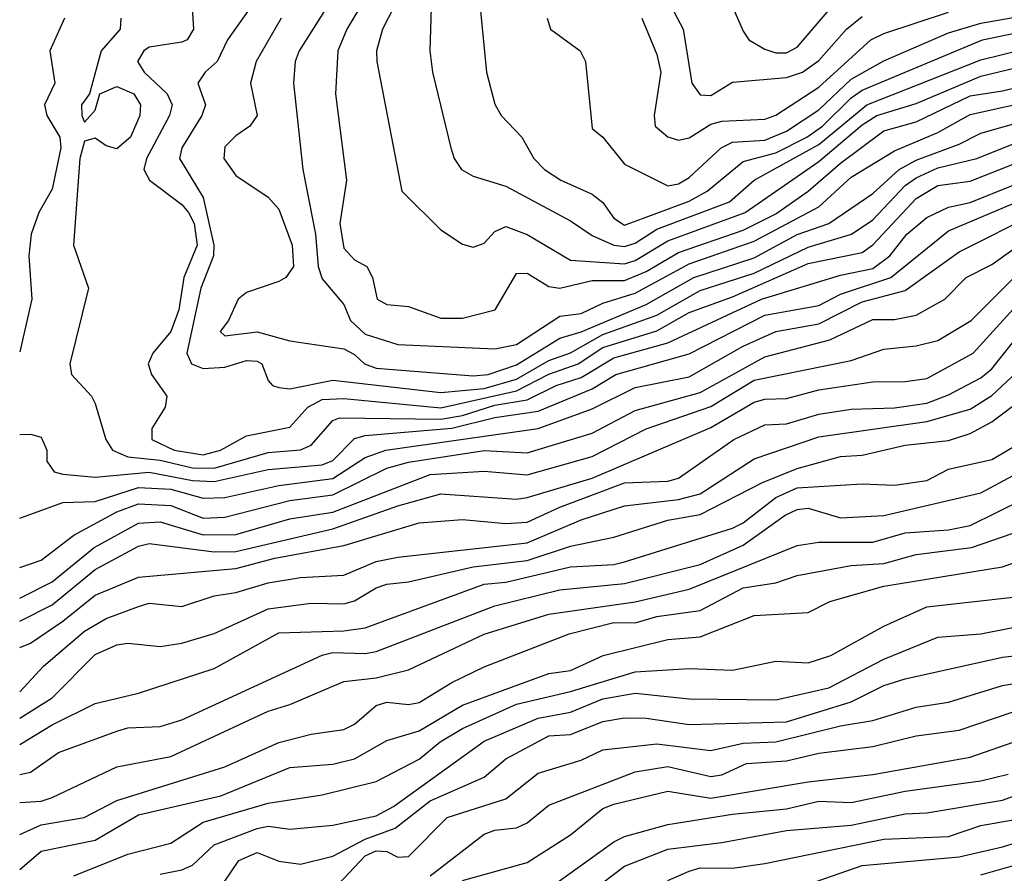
# Model space of a CAD drawing. Header units: metres. Extents: x -51132 to -49532, y -231222 to -229437.
# Tile 340 of 656: x -51132 to -51086, y -229551 to -229512. Entities that reach past the tile are written whole.
import ezdxf

# ---------------------------------------------------------------- set-up
doc = ezdxf.new("R2010")
doc.units = ezdxf.units.M
for name, color, linetype in [('CONTOUR_HALF', 8, 'Continuous'), ('CONTOUR_INDEX', 1, 'Continuous'), ('CONTOUR_INTER', 3, 'Continuous')]:
    doc.layers.add(name, color=color, linetype=linetype)

msp = doc.modelspace()

# ---------------------------------------------------------------- linework, layer by layer
at = {"layer": 'CONTOUR_HALF'}
for points, elevation in [([(-51119.489, -229509.259), (-51121.964, -229512.759), (-51122.435, -229513.759), (-51123, -229514.259), (-51123.327, -229514.759), (-51122.979, -229515.759), (-51123.145, -229516.259), (-51124.071, -229517.759), (-51124.179, -229518.259), (-51123.08, -229520.05), (-51122.588, -229522.259), (-51122.614, -229522.759), (-51123.189, -229524.259), (-51123.843, -229527.259), (-51123.632, -229527.759), (-51123.08, -229527.972), (-51122.08, -229527.906), (-51121.08, -229527.609), (-51120.58, -229527.629), (-51120.375, -229527.759), (-51120.08, -229528.532), (-51119.878, -229528.759), (-51119.58, -229528.851), (-51119.08, -229528.909), (-51117.08, -229528.521), (-51112.08, -229529.088), (-51110.08, -229528.905), (-51108.58, -229528.476), (-51107.08, -229527.601), (-51106.08, -229527.245), (-51104.58, -229526.396), (-51102.08, -229525.5), (-51100.08, -229524.366), (-51097.58, -229523.568), (-51095.08, -229522.36), (-51093.067, -229521.759), (-51092.08, -229521.086), (-51090.58, -229519.503), (-51090.08, -229519.147), (-51089.08, -229518.686), (-51087.272, -229518.259), (-51085.08, -229517.37)], 45.5), ([(-51116.08, -229509.203), (-51118.638, -229513.259), (-51118.826, -229513.759), (-51118.901, -229514.759), (-51118.478, -229518.759), (-51117.888, -229521.759), (-51117.758, -229523.259), (-51117.58, -229523.821), (-51116.58, -229525.012), (-51116.261, -229525.759), (-51115.58, -229526.392), (-51114.08, -229526.864), (-51109.58, -229527.071), (-51108.58, -229526.857), (-51106.58, -229525.552), (-51105.58, -229525.432), (-51104.58, -229524.949), (-51103.08, -229524.486), (-51100.58, -229523.135), (-51097.58, -229522.08), (-51094.58, -229520.494), (-51093.08, -229519.118), (-51091.08, -229517.897), (-51089.08, -229517.053), (-51087.58, -229516.219), (-51078.58, -229514.218)], 44.5), ([(-51113.243, -229509.259), (-51114.788, -229512.259), (-51115.065, -229513.259), (-51115.053, -229513.759), (-51113.889, -229519.759), (-51112.08, -229521.559), (-51111.08, -229522.223), (-51110.58, -229522.357), (-51110.08, -229522.177), (-51109.58, -229521.63), (-51109.08, -229521.404), (-51108.08, -229521.773), (-51106.08, -229522.957), (-51103.58, -229523.126), (-51103.08, -229522.968), (-51101.58, -229522.068), (-51098, -229520.759), (-51094.58, -229518.388), (-51092.58, -229516.689), (-51091.902, -229516.259), (-51090.08, -229515.708), (-51087.08, -229514.432), (-51079.58, -229512.632)], 43.5), ([(-51099.207, -229509.759), (-51098.08, -229512.352), (-51097.824, -229512.759), (-51097.08, -229513.191), (-51096.58, -229513.359), (-51096.08, -229513.355), (-51095.58, -229513.093), (-51094.009, -229511.259)], 40.5), ([(-51110.258, -229511.259), (-51109.974, -229514.259), (-51109.58, -229515.736), (-51109.286, -229516.259), (-51108.334, -229517.259), (-51107.78, -229518.259), (-51107.28, -229518.759), (-51106.528, -229519.259), (-51105.08, -229519.9), (-51104.58, -229520.285), (-51104.08, -229521.02), (-51103.58, -229521.344), (-51100.58, -229520.225), (-51099.758, -229519.759), (-51098.08, -229518.39), (-51096.58, -229517.984), (-51095.132, -229517.259), (-51094.407, -229516.759), (-51093.08, -229515.437), (-51092.58, -229515.095), (-51087.004, -229512.759), (-51085.08, -229512.363)], 42.5), ([(-51126.899, -229511.759), (-51126.932, -229512.259), (-51127.81, -229513.259), (-51128.347, -229515.259), (-51128.717, -229515.759), (-51128.702, -229516.259), (-51128.58, -229516.563), (-51128.08, -229516.018), (-51127.872, -229515.259), (-51127.08, -229514.922), (-51126.299, -229515.259), (-51125.991, -229515.759), (-51126.018, -229516.259), (-51126.444, -229517.259), (-51127.08, -229517.808), (-51127.58, -229517.669), (-51128.08, -229517.306), (-51128.58, -229517.456), (-51128.801, -229518.259), (-51129.086, -229522.259), (-51128.399, -229524.259), (-51129.258, -229527.759), (-51129.186, -229528.259), (-51128.25, -229529.259), (-51128.08, -229529.591), (-51127.599, -229531.259), (-51127.286, -229531.759), (-51126.58, -229532.062), (-51125.08, -229532.214), (-51123.58, -229532.579), (-51122.58, -229532.59), (-51120.08, -229531.868), (-51118.58, -229531.747), (-51118.08, -229531.531), (-51117.08, -229530.376), (-51116.773, -229530.259), (-51112.08, -229530.327), (-51111.08, -229530.159), (-51109.58, -229529.677), (-51108.08, -229529.426), (-51106.748, -229528.759), (-51105.58, -229528.393), (-51104.08, -229527.479), (-51101.58, -229526.783), (-51097.243, -229524.759), (-51093.58, -229523.657), (-51092.08, -229523.342), (-51091.304, -229522.759), (-51090.514, -229521.759), (-51089.58, -229520.98), (-51088.58, -229520.499), (-51087.58, -229520.286), (-51085.58, -229519.487)], 46.5), ([(-51102.778, -229511.759), (-51102.08, -229513.433), (-51101.9, -229514.259), (-51102.2, -229516.259), (-51102.166, -229516.759), (-51101.58, -229517.242), (-51101.08, -229517.406), (-51100.58, -229517.3), (-51099.58, -229516.656), (-51099.08, -229516.528), (-51097.08, -229516.431), (-51096.58, -229516.241), (-51094.58, -229514.952), (-51092.174, -229512.759), (-51091.58, -229512.459), (-51088.58, -229511.474)], 41.5), ([(-51131.58, -229534.904), (-51129.58, -229534.185), (-51128.08, -229534.134), (-51126.08, -229533.486), (-51124.58, -229533.558), (-51123.08, -229533.978), (-51122.08, -229533.949), (-51119.58, -229533.4), (-51117.08, -229533.068), (-51115.58, -229532.102), (-51114.631, -229531.759), (-51107.58, -229530.749), (-51105.08, -229529.839), (-51103.08, -229528.861), (-51100.58, -229528.366), (-51098.08, -229526.934), (-51096.58, -229526.267), (-51094.58, -229525.914), (-51092.58, -229524.89), (-51090.58, -229524.361), (-51088.08, -229522.572), (-51084.463, -229520.759)], 47.5), ([(-51131.58, -229538.617), (-51130.08, -229537.851), (-51128.126, -229536.259), (-51126.08, -229535.137), (-51125.08, -229535.081), (-51123.08, -229535.677), (-51121.58, -229535.667), (-51119.08, -229534.939), (-51117.08, -229534.62), (-51112.58, -229532.877), (-51110.08, -229532.726), (-51108.08, -229532.906), (-51105.08, -229532.05), (-51102.58, -229530.761), (-51099.58, -229529.732), (-51097.58, -229528.518), (-51093.08, -229527.603), (-51091.58, -229527.086), (-51090.08, -229526.929), (-51089.08, -229526.677), (-51087.528, -229525.759), (-51085.08, -229523.291)], 48.5), ([(-51131.58, -229540.895), (-51131.08, -229540.697), (-51129.58, -229539.677), (-51128.08, -229538.473), (-51126.08, -229537.638), (-51121.58, -229537.236), (-51119.776, -229536.759), (-51116.58, -229536.166), (-51113.08, -229535.116), (-51111.08, -229534.971), (-51109.08, -229535.152), (-51108.08, -229535.085), (-51106.58, -229534.392), (-51103.58, -229533.264), (-51101.58, -229533.194), (-51101.08, -229533.054), (-51098.515, -229531.259), (-51097.08, -229530.582), (-51096.08, -229530.541), (-51094.58, -229530.091), (-51093.08, -229529.858), (-51091.08, -229529.804), (-51089.58, -229529.573), (-51088.58, -229529.199), (-51087.08, -229528.407), (-51086.58, -229527.986), (-51085.198, -229526.259)], 49.5), ([(-51131.58, -229544.163), (-51130.08, -229543.221), (-51128.08, -229541.222), (-51127.08, -229540.771), (-51126.58, -229540.694), (-51125.08, -229540.849), (-51124.08, -229540.694), (-51122.58, -229540.252), (-51120.08, -229539.097), (-51118.08, -229538.835), (-51116.58, -229538.875), (-51116.08, -229538.738), (-51115.08, -229538.124), (-51114.58, -229537.955), (-51113.58, -229537.85), (-51110.58, -229537.151), (-51108.08, -229536.859), (-51106.08, -229536.201), (-51104.08, -229535.782), (-51101.58, -229534.994), (-51100.08, -229534.739), (-51097.197, -229533.259), (-51095.58, -229532.604), (-51093.58, -229532.049), (-51092.58, -229531.982), (-51090.58, -229531.523), (-51088.58, -229531.302), (-51087.58, -229530.984), (-51086.58, -229530.448), (-51085.08, -229529.317)], 50.5), ([(-51131.58, -229546.781), (-51131.08, -229546.673), (-51129.79, -229545.759), (-51127.08, -229544.77), (-51126.58, -229544.615), (-51125.08, -229544.554), (-51124.08, -229544.236), (-51117.58, -229541.246), (-51117.08, -229541.131), (-51115.58, -229541.175), (-51115.08, -229541.077), (-51109.58, -229538.966), (-51106.58, -229538.228), (-51103.58, -229537.932), (-51100.08, -229537.044), (-51098.08, -229536.161), (-51096.136, -229534.759), (-51095.58, -229534.51), (-51095.08, -229534.442), (-51093.58, -229534.885), (-51091.58, -229534.789), (-51087.08, -229533.73), (-51085.58, -229532.926)], 51.5), ([(-51131.58, -229549.558), (-51130.58, -229549.109), (-51128.593, -229548.759), (-51127.08, -229547.984), (-51122.08, -229546.418), (-51119.58, -229545.285), (-51118.08, -229544.901), (-51116.58, -229544.688), (-51116.08, -229544.451), (-51115.08, -229543.577), (-51114.58, -229543.422), (-51113.58, -229543.526), (-51113.08, -229543.445), (-51111.58, -229542.507), (-51110.08, -229541.792), (-51106.147, -229540.259), (-51104.08, -229539.739), (-51103.08, -229539.752), (-51102.08, -229539.458), (-51100.08, -229539.182), (-51098.08, -229538.128), (-51096.58, -229537.897), (-51095.58, -229537.561), (-51093.08, -229537.095), (-51091.58, -229537.011), (-51090.08, -229536.594), (-51087.514, -229536.259), (-51085.58, -229535.6)], 52.5), ([(-51129.08, -229551.473), (-51126.58, -229550.464), (-51124.58, -229549.947), (-51123.08, -229548.987), (-51120.08, -229548.104), (-51117.58, -229547.71), (-51115.08, -229547.096), (-51113.08, -229546.062), (-51112.117, -229545.259), (-51111.08, -229544.647), (-51108.58, -229543.525), (-51106.08, -229542.938), (-51103.08, -229542.02), (-51100.58, -229541.86), (-51098.58, -229541.938), (-51096.58, -229541.521), (-51095.08, -229541.597), (-51094.034, -229541.259), (-51091.58, -229539.907), (-51089.58, -229539.01), (-51085.58, -229538.556)], 53.5), ([(-51122.122, -229551.759), (-51121.433, -229550.759), (-51120.58, -229550.384), (-51119.58, -229550.794), (-51118.58, -229550.925), (-51117.08, -229550.555), (-51115.58, -229549.762), (-51114.193, -229549.259), (-51112.58, -229547.986), (-51110.08, -229546.896), (-51109.08, -229546.055), (-51107.08, -229544.988), (-51106.08, -229544.921), (-51104.58, -229544.315), (-51103.58, -229544.152), (-51102.58, -229544.16), (-51100.58, -229544.465), (-51096.08, -229544.33), (-51093.08, -229543.414), (-51091.58, -229542.655), (-51090.58, -229542.352), (-51086.08, -229541.334), (-51084.08, -229541.116)], 54.5), ([(-51112.58, -229551.459), (-51110.08, -229549.539), (-51109.58, -229549.347), (-51108.58, -229549.245), (-51108.08, -229549.013), (-51107.08, -229548.188), (-51103.08, -229546.644), (-51101.58, -229546.405), (-51099.58, -229546.874), (-51099.08, -229546.789), (-51097.938, -229546.259), (-51096.08, -229546.139), (-51094.58, -229545.785), (-51092.08, -229545.478), (-51090.08, -229544.987), (-51088.08, -229544.718), (-51085.58, -229543.867)], 55.5), ([(-51107.08, -229552.047), (-51104.08, -229549.892), (-51103.58, -229549.647), (-51101.58, -229549.094), (-51098.58, -229548.615), (-51096.08, -229548.357), (-51094.58, -229548.004), (-51093.08, -229548.071), (-51090.58, -229547.541), (-51087.08, -229547.069), (-51085.82, -229546.759)], 56.5), ([(-51101.58, -229551.68), (-51100.58, -229551.244), (-51100.08, -229551.095), (-51098.58, -229551.107), (-51097.08, -229550.891), (-51091.58, -229549.765), (-51088.58, -229549.645), (-51087.08, -229549.128), (-51085.58, -229548.876)], 57.5), ([(-51087.08, -229551.419), (-51081.58, -229549.844)], 58.5)]:
    msp.add_lwpolyline(points, dxfattribs=dict(at, elevation=elevation))
at = {"layer": 'CONTOUR_INDEX'}
for points, elevation in [([(-51119.47, -229511.759), (-51120.631, -229513.759), (-51120.899, -229514.759), (-51120.593, -229516.259), (-51120.923, -229516.759), (-51121.58, -229517.196), (-51122.08, -229517.715), (-51122.129, -229518.259), (-51121.58, -229519.034), (-51120.08, -229520.042), (-51119.58, -229520.597), (-51118.96, -229522.259), (-51118.91, -229523.259), (-51119.255, -229523.759), (-51119.58, -229523.954), (-51121.08, -229524.452), (-51121.47, -229524.759), (-51121.921, -229525.759), (-51122.293, -229526.259), (-51122.08, -229526.456), (-51120.58, -229526.277), (-51119.08, -229526.696), (-51116.58, -229527.07), (-51116.08, -229527.327), (-51115.611, -229527.759), (-51115.08, -229527.966), (-51110.58, -229528.309), (-51109.894, -229528.259), (-51108.58, -229527.8), (-51106.58, -229526.574), (-51105.58, -229526.283), (-51102.58, -229525.017), (-51100.366, -229523.759), (-51097.58, -229522.848), (-51095.58, -229521.775), (-51094.115, -229521.259), (-51092.08, -229519.865), (-51090.858, -229518.759), (-51090.08, -229518.327), (-51088.08, -229517.595), (-51087.08, -229517.083), (-51084.58, -229516.365)], 45), ([(-51131.58, -229542.945), (-51130.481, -229541.759), (-51128.58, -229540.145), (-51127.58, -229539.544), (-51126.08, -229538.994), (-51125.58, -229538.845), (-51124.08, -229539.001), (-51122.58, -229538.502), (-51121.58, -229538.353), (-51120.08, -229537.892), (-51118.58, -229537.657), (-51116.58, -229537.539), (-51115.08, -229536.912), (-51114.08, -229536.704), (-51108.08, -229536.04), (-51105.58, -229534.982), (-51103.58, -229534.33), (-51101.08, -229534.036), (-51100.08, -229533.782), (-51097.58, -229532.157), (-51094.58, -229531.139), (-51089.58, -229530.426), (-51087.58, -229529.861), (-51086.58, -229529.23), (-51083.58, -229526.428)], 50), ([(-51117.08, -229552.134), (-51115.58, -229550.544), (-51115.08, -229550.308), (-51114.58, -229550.332), (-51114.08, -229550.595), (-51113.58, -229550.569), (-51111.786, -229548.759), (-51109.08, -229547.907), (-51107.58, -229546.711), (-51105.58, -229546.117), (-51104.58, -229545.629), (-51102.08, -229545.35), (-51099.58, -229545.665), (-51098.08, -229545.323), (-51096.58, -229545.262), (-51093.58, -229544.519), (-51092.08, -229544.27), (-51090.08, -229543.663), (-51088.58, -229543.419), (-51086.08, -229542.655), (-51083.58, -229542.238)], 55)]:
    msp.add_lwpolyline(points, dxfattribs=dict(at, elevation=elevation))
at = {"layer": 'CONTOUR_INTER'}
for points, elevation in [([(-51114.638, -229509.259), (-51116.43, -229512.259), (-51116.853, -229513.259), (-51116.962, -229515.259), (-51116.446, -229519.259), (-51116.766, -229521.259), (-51116.58, -229522.396), (-51116.08, -229522.951), (-51115.508, -229523.259), (-51115.246, -229523.759), (-51115.035, -229524.759), (-51114.58, -229525.008), (-51113.58, -229525.107), (-51112.08, -229525.652), (-51111.08, -229525.642), (-51109.565, -229525.259), (-51108.58, -229523.584), (-51108.08, -229523.567), (-51107.08, -229524.181), (-51106.58, -229524.263), (-51105.08, -229523.899), (-51103.58, -229523.893), (-51102.58, -229523.491), (-51101.08, -229522.611), (-51098.08, -229521.577), (-51096.58, -229520.807), (-51095.08, -229519.771), (-51093.58, -229518.468), (-51091.58, -229516.969), (-51090.08, -229516.556), (-51087.58, -229515.353), (-51086.08, -229515.126), (-51079.08, -229513.41)], 44), ([(-51101.58, -229510.901), (-51100.864, -229512.259), (-51100.463, -229514.759), (-51100.08, -229515.309), (-51099.58, -229515.333), (-51098.58, -229514.723), (-51096.08, -229514.495), (-51095.344, -229514.259), (-51094.58, -229513.712), (-51093.307, -229512.259), (-51092.58, -229511.674)], 41), ([(-51123.589, -229511.259), (-51123.539, -229512.259), (-51123.826, -229512.759), (-51124.08, -229512.868), (-51125.58, -229513.103), (-51125.826, -229513.259), (-51126.134, -229513.759), (-51125.815, -229514.259), (-51124.749, -229515.259), (-51124.523, -229515.759), (-51124.648, -229516.259), (-51125.707, -229518.259), (-51125.834, -229518.759), (-51125.577, -229519.259), (-51124.08, -229520.376), (-51123.771, -229520.759), (-51123.506, -229521.259), (-51123.366, -229522.259), (-51123.98, -229523.759), (-51124.206, -229525.259), (-51124.579, -229526.259), (-51125.422, -229527.259), (-51125.635, -229527.759), (-51125.478, -229528.259), (-51124.767, -229529.259), (-51124.853, -229529.759), (-51125.467, -229530.759), (-51125.456, -229531.259), (-51124.432, -229531.759), (-51123.08, -229531.977), (-51122.28, -229531.759), (-51121.08, -229531.091), (-51119.08, -229530.694), (-51118.235, -229529.759), (-51117.58, -229529.408), (-51116.58, -229529.361), (-51112.08, -229529.794), (-51108.58, -229529.011), (-51107.08, -229528.234), (-51105.724, -229527.759), (-51104.58, -229527), (-51102.08, -229526.232), (-51100.58, -229525.378), (-51098.58, -229524.661), (-51095.08, -229523.117), (-51092.58, -229522.598), (-51092.08, -229522.243), (-51090.08, -229520.109), (-51089.08, -229519.506), (-51087.58, -229519.296), (-51085.58, -229518.514)], 46), ([(-51112.537, -229511.259), (-51112.599, -229513.259), (-51112.469, -229514.259), (-51111.624, -229517.759), (-51111.469, -229518.259), (-51111.133, -229518.759), (-51110.58, -229519.077), (-51109.08, -229519.533), (-51106.08, -229521.136), (-51105.08, -229521.822), (-51104.08, -229522.264), (-51103.58, -229522.33), (-51103.08, -229522.166), (-51102.08, -229521.517), (-51098.723, -229520.259), (-51097.58, -229519.258), (-51094.58, -229517.61), (-51092.364, -229515.759), (-51087.08, -229513.683), (-51085.08, -229513.195)], 43), ([(-51129.511, -229511.759), (-51130.192, -229513.259), (-51129.957, -229514.759), (-51130.426, -229515.759), (-51130.329, -229516.259), (-51129.728, -229517.259), (-51129.683, -229517.759), (-51130.08, -229519.669), (-51130.691, -229520.759), (-51131.049, -229521.759), (-51131.161, -229522.759), (-51131.019, -229524.759), (-51131.58, -229527.203)], 47), ([(-51107.166, -229511.759), (-51107.006, -229512.259), (-51105.64, -229513.259), (-51105.385, -229513.759), (-51105.08, -229516.862), (-51104.58, -229517.264), (-51103.58, -229518.513), (-51101.58, -229519.517), (-51101.08, -229519.425), (-51100.58, -229519.126), (-51099.108, -229517.759), (-51098.58, -229517.501), (-51097.08, -229517.404), (-51096.08, -229516.98), (-51094.58, -229516.003), (-51093.08, -229514.576), (-51091.58, -229513.728), (-51088.58, -229512.439), (-51087.08, -229511.989), (-51085.58, -229511.724)], 42), ([(-51131.58, -229531.034), (-51131.08, -229531.009), (-51130.58, -229531.157), (-51130.325, -229531.759), (-51130.322, -229532.259), (-51129.98, -229532.759), (-51129.58, -229532.874), (-51128.08, -229532.999), (-51125.58, -229532.781), (-51123.58, -229533.16), (-51122.58, -229533.212), (-51120.08, -229532.655), (-51117.58, -229532.431), (-51117.08, -229532.236), (-51116.08, -229531.21), (-51115.58, -229531.077), (-51111.58, -229530.745), (-51109.58, -229530.251), (-51107.58, -229529.946), (-51105.08, -229528.92), (-51103.978, -229528.259), (-51100.58, -229527.289), (-51097.08, -229525.51), (-51094.58, -229525.058), (-51093.58, -229524.532), (-51091.257, -229523.759), (-51088.58, -229521.605), (-51085.58, -229520.33)], 47), ([(-51131.58, -229537.186), (-51130.58, -229536.853), (-51129.08, -229535.699), (-51127.08, -229534.607), (-51126.08, -229534.234), (-51124.58, -229534.317), (-51123.08, -229534.901), (-51122.08, -229534.864), (-51119.08, -229534.094), (-51117.08, -229533.831), (-51114.58, -229532.588), (-51113.58, -229532.307), (-51110.08, -229531.776), (-51108.08, -229531.882), (-51105.08, -229530.966), (-51103.08, -229529.923), (-51100.08, -229529.082), (-51097.08, -229527.435), (-51094.08, -229526.652), (-51092.08, -229525.711), (-51091.08, -229525.713), (-51090.08, -229525.513), (-51088.75, -229524.759), (-51087.761, -229523.759), (-51086.58, -229523.155), (-51084.58, -229521.737)], 48), ([(-51131.58, -229539.674), (-51130.08, -229538.924), (-51128.08, -229537.282), (-51126.08, -229536.195), (-51125.58, -229536.083), (-51122.58, -229536.46), (-51121.58, -229536.451), (-51117.08, -229535.394), (-51114.08, -229534.33), (-51112.08, -229533.776), (-51108.58, -229534.02), (-51108.08, -229533.944), (-51105.08, -229533.057), (-51099.58, -229530.7), (-51097.58, -229529.535), (-51097.08, -229529.391), (-51096.08, -229529.366), (-51094.58, -229528.961), (-51092.08, -229528.59), (-51090.58, -229528.581), (-51089.58, -229528.433), (-51087.439, -229527.259), (-51085.58, -229525.227)], 49), ([(-51131.58, -229545.387), (-51130.08, -229544.481), (-51128.08, -229543.491), (-51126.08, -229543.006), (-51122.58, -229541.859), (-51119.58, -229540.219), (-51116.58, -229540.125), (-51115.58, -229539.981), (-51110.08, -229537.958), (-51109.08, -229537.866), (-51106.08, -229537.153), (-51104.08, -229537.056), (-51103.58, -229536.926), (-51098.58, -229535.373), (-51098.08, -229535.115), (-51096.58, -229533.946), (-51095.58, -229533.504), (-51092.58, -229533.318), (-51091.08, -229533.376), (-51089.58, -229533.156), (-51088.58, -229532.638), (-51086.58, -229532.189), (-51085.08, -229531.306)], 51), ([(-51131.58, -229548.074), (-51130.58, -229548.007), (-51130.08, -229547.837), (-51127.08, -229546.419), (-51124.58, -229545.94), (-51120.08, -229543.835), (-51119.08, -229543.54), (-51116.58, -229542.461), (-51115.08, -229542.304), (-51113.58, -229541.925), (-51110.08, -229540.281), (-51107.08, -229539.345), (-51103.08, -229538.784), (-51100.58, -229538.191), (-51095.58, -229536.163), (-51094.58, -229536.017), (-51092.08, -229536.024), (-51090.58, -229535.583), (-51088.58, -229535.439), (-51087.58, -229535.243), (-51085.08, -229534.006)], 52), ([(-51131.58, -229551.17), (-51130.58, -229550.317), (-51128.08, -229549.811), (-51126.08, -229548.646), (-51122.273, -229547.759), (-51119.08, -229546.453), (-51117.08, -229546.295), (-51116.08, -229546.042), (-51114.58, -229545.193), (-51113.08, -229544.746), (-51111.08, -229543.568), (-51107.08, -229542.09), (-51106.08, -229541.953), (-51104.561, -229541.259), (-51101.58, -229540.518), (-51100.08, -229540.404), (-51097.58, -229539.407), (-51095.08, -229539.27), (-51094.08, -229538.758), (-51091.58, -229538.051), (-51086.08, -229537.166), (-51085.08, -229536.81)], 53), ([(-51125.08, -229551.391), (-51124.08, -229551.188), (-51123.58, -229550.969), (-51122.58, -229550.027), (-51120.58, -229549.272), (-51120.08, -229549.172), (-51119.08, -229549.308), (-51117.08, -229549.12), (-51115.08, -229548.681), (-51114.271, -229548.259), (-51110.08, -229545.226), (-51107.58, -229544.172), (-51106.08, -229543.888), (-51104.58, -229543.265), (-51103.08, -229543.015), (-51100.58, -229543.275), (-51096.58, -229543.323), (-51094.127, -229542.759), (-51091.58, -229541.432), (-51089.08, -229540.415), (-51087.08, -229540.266), (-51084.58, -229539.761)], 54), ([(-51111.08, -229551.682), (-51108.08, -229550.847), (-51106.08, -229549.561), (-51104.58, -229548.352), (-51104.08, -229548.151), (-51101.58, -229547.552), (-51099.58, -229547.874), (-51095.08, -229547.106), (-51092.08, -229546.78), (-51087.58, -229545.972), (-51085.58, -229545.276)], 56), ([(-51106.58, -229553.283), (-51103.58, -229551.019), (-51101.58, -229550.225), (-51099.08, -229549.924), (-51096.08, -229549.371), (-51093.08, -229549.118), (-51090.58, -229548.601), (-51089.58, -229548.549), (-51086.08, -229547.96), (-51084.08, -229547.215)], 57), ([(-51096.08, -229552.214), (-51092.58, -229550.983), (-51088.08, -229550.582), (-51086.08, -229550.124), (-51081.58, -229548.744)], 58)]:
    msp.add_lwpolyline(points, dxfattribs=dict(at, elevation=elevation))

doc.saveas('drawing.dxf')
